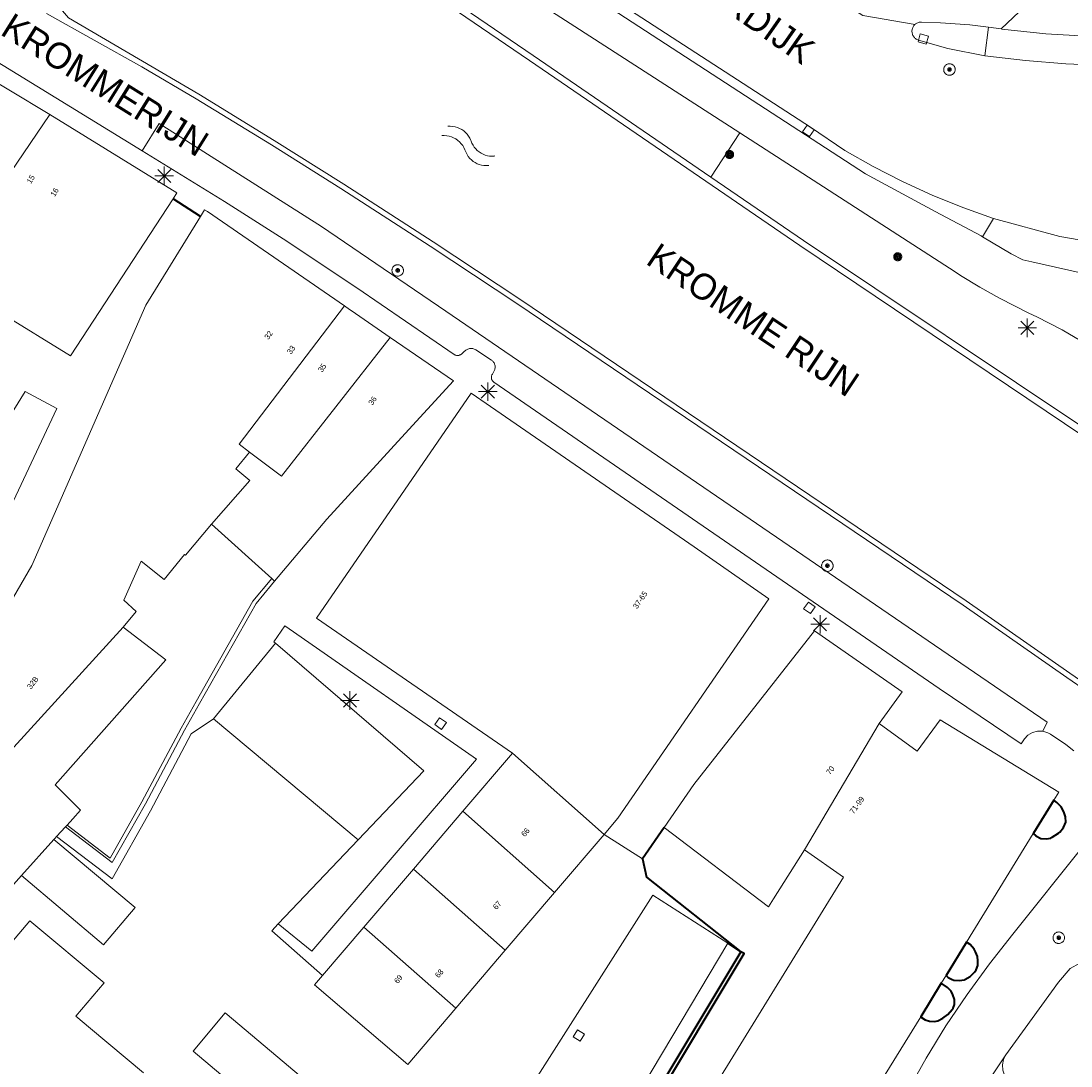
# Model space of a CAD drawing. Header units: metres. Extents: x 135779 to 137489, y 452643 to 455118.
# Tile 469 of 489: x 137075 to 137131, y 454713 to 454769. Entities that reach past the tile are written whole.
import ezdxf
from ezdxf.enums import TextEntityAlignment as Align

# ---------------------------------------------------------------- set-up
doc = ezdxf.new("R2010")
doc.units = ezdxf.units.M
doc.linetypes.add('DGN_Style_4', pattern=[89.853097, 44.898487, -22.449243, 0.056123, -22.449243])
for name, color, linetype, lineweight in [('KTop_BTD_Groenvoorziening_gras- en kruidachtigen', 62, 'Continuous', 13), ('KTop_GBI_Luifel', 40, 'Continuous', 40), ('KTop_NAR_Huisnummer (t)', 7, 'Continuous', 13), ('KTop_NAR_Huisnummer tijdelijk (t)', 7, 'Continuous', 13), ('KTop_ORL_Water (t)', 7, 'Continuous', 13), ('KTop_ORL_Weg_Straatnaam (t)', 7, 'Continuous', 13), ('KTop_OWG_Verkeerseiland_open verharding', 2, 'Continuous', 13), ('KTop_PAL_Lichtmast', 40, 'Continuous', 13), ('KTop_PND_Grondvlaksituatie van BAG-pand [tachy]', 1, 'Continuous', 13), ('KTop_PND_Pandscheiding', 40, 'Continuous', 13), ('KTop_PUT_Inspectie- of rioolput', 15, 'Continuous', 13), ('KTop_PUT_Kolk', 15, 'Continuous', 13), ('KTop_SHD_Hek (l)', 15, 'DGN_Style_4', 40), ('KTop_SHD_Kademuur', 16, 'Continuous', 13), ('KTop_SHD_Muur', 15, 'Continuous', 13), ('KTop_SHD_Muur (l)', 15, 'Continuous', 40), ('KTop_SYM_Water', 150, 'Continuous', 0), ('KTop_VGO_Boom', 92, 'Continuous', 13), ('KTop_WGD_Fietspad', 40, 'Continuous', 13), ('KTop_WGD_Parkeervlak', 251, 'Continuous', 13), ('KTop_WGD_Rijbaan_Lokale weg', 251, 'Continuous', 13), ('KTop_WGD_Rijbaan_Lokale weg_verkeersdrempel', 40, 'Continuous', 13), ('KTop_WGD_Voetpad', 251, 'Continuous', 13)]:
    doc.layers.add(name, color=color, linetype=linetype, lineweight=lineweight)
doc.styles.add('Style-ROVU', font='ROVU.shx')
doc.styles.add('Style-ROVUCURSIEF', font='ROVUCURSIEF.shx')

# ---------------------------------------------------------------- blocks, each defined once
blk = doc.blocks.new('PAL_Lichtmast')
at = {"layer": 'KTop_PAL_Lichtmast'}
for p, q in [((-0.354, -0.354), (0.354, 0.354)), ((0.354, -0.354), (-0.354, 0.354)), ((0, -0.5), (0, 0.5)), ((-0.5, 0), (0.5, 0))]:
    blk.add_line(p, q, dxfattribs=at)
blk = doc.blocks.new('PUT_Kolk')
at = {"layer": 'KTop_PUT_Kolk', "flags": 128}
blk.add_lwpolyline([(0.225, -0.225), (0.225, 0.225), (-0.225, 0.225), (-0.225, -0.225), (0.225, -0.225)], dxfattribs=at)
blk = doc.blocks.new('PUT_Inspectie-_of_rioolput')
at = {"layer": 'KTop_PUT_Inspectie- of rioolput', "flags": 128}
for points in [[(0.31, 0), (0.308, 0.032), (0.303, 0.064), (0.294, 0.095), (0.283, 0.126), (0.268, 0.155), (0.25, 0.182), (0.23, 0.207), (0.207, 0.23), (0.182, 0.25), (0.154, 0.268), (0.126, 0.283), (0.095, 0.294), (0.064, 0.303), (0.032, 0.308), (0, 0.309), (-0.032, 0.308), (-0.064, 0.303), (-0.096, 0.294), (-0.126, 0.283), (-0.155, 0.268), (-0.182, 0.25), (-0.207, 0.23), (-0.23, 0.207), (-0.25, 0.182), (-0.268, 0.154), (-0.283, 0.126), (-0.294, 0.095), (-0.303, 0.064), (-0.308, 0.032), (-0.309, 0), (-0.308, -0.032), (-0.303, -0.064), (-0.294, -0.096), (-0.283, -0.126), (-0.268, -0.155), (-0.25, -0.182), (-0.23, -0.207), (-0.207, -0.23), (-0.182, -0.25), (-0.155, -0.268), (-0.126, -0.283), (-0.096, -0.294), (-0.064, -0.303), (-0.032, -0.308), (0, -0.309), (0.032, -0.308), (0.064, -0.303), (0.095, -0.294), (0.126, -0.283), (0.155, -0.268), (0.182, -0.25), (0.207, -0.23), (0.23, -0.207), (0.25, -0.182), (0.268, -0.155), (0.283, -0.126), (0.294, -0.096), (0.303, -0.064), (0.308, -0.032), (0.31, 0)], [(0.095, 0), (0.094, 0.009), (0.092, 0.019), (0.09, 0.029), (0.086, 0.038), (0.082, 0.047), (0.076, 0.055), (0.07, 0.063), (0.063, 0.07), (0.055, 0.076), (0.047, 0.082), (0.038, 0.086), (0.029, 0.09), (0.019, 0.092), (0.009, 0.094), (0, 0.094), (-0.01, 0.094), (-0.02, 0.092), (-0.029, 0.09), (-0.039, 0.086), (-0.048, 0.082), (-0.056, 0.076), (-0.064, 0.07), (-0.071, 0.063), (-0.077, 0.055), (-0.082, 0.047), (-0.087, 0.038), (-0.09, 0.029), (-0.093, 0.019), (-0.094, 0.009), (-0.095, 0), (-0.094, -0.01), (-0.093, -0.02), (-0.09, -0.029), (-0.087, -0.039), (-0.082, -0.048), (-0.077, -0.056), (-0.071, -0.064), (-0.064, -0.071), (-0.056, -0.077), (-0.047, -0.082), (-0.039, -0.087), (-0.029, -0.09), (-0.02, -0.093), (-0.01, -0.094), (0, -0.095), (0.009, -0.094), (0.019, -0.093), (0.029, -0.09), (0.038, -0.087), (0.047, -0.082), (0.055, -0.077), (0.063, -0.071), (0.07, -0.064), (0.076, -0.056), (0.082, -0.047), (0.086, -0.039), (0.09, -0.029), (0.092, -0.02), (0.094, -0.01), (0.095, 0)], [(0.035, 0), (0.034, 0.003), (0.034, 0.007), (0.033, 0.01), (0.031, 0.014), (0.03, 0.017), (0.028, 0.02), (0.026, 0.023), (0.023, 0.026), (0.02, 0.028), (0.017, 0.03), (0.014, 0.031), (0.01, 0.033), (0.007, 0.034), (0.003, 0.034), (0, 0.034), (-0.004, 0.034), (-0.007, 0.034), (-0.011, 0.033), (-0.014, 0.031), (-0.018, 0.03), (-0.021, 0.028), (-0.023, 0.026), (-0.026, 0.023), (-0.028, 0.02), (-0.03, 0.017), (-0.032, 0.014), (-0.033, 0.01), (-0.034, 0.007), (-0.035, 0.003), (-0.035, 0), (-0.035, -0.004), (-0.034, -0.007), (-0.033, -0.011), (-0.032, -0.014), (-0.03, -0.018), (-0.028, -0.021), (-0.026, -0.023), (-0.023, -0.026), (-0.021, -0.028), (-0.017, -0.03), (-0.014, -0.032), (-0.011, -0.033), (-0.007, -0.034), (-0.004, -0.035), (0, -0.035), (0.003, -0.035), (0.007, -0.034), (0.01, -0.033), (0.014, -0.032), (0.017, -0.03), (0.02, -0.028), (0.023, -0.026), (0.026, -0.023), (0.028, -0.021), (0.03, -0.017), (0.031, -0.014), (0.033, -0.011), (0.034, -0.007), (0.034, -0.004), (0.035, 0)], [(0.01, 0.02), (0.007, 0.02), (0.005, 0.021), (0.003, 0.022), (0.001, 0.022), (-0.001, 0.022), (-0.004, 0.022), (-0.006, 0.021), (-0.008, 0.02), (-0.01, 0.019), (-0.012, 0.018), (-0.014, 0.017), (-0.016, 0.015), (-0.017, 0.013), (-0.019, 0.012), (-0.02, 0.009), (-0.021, 0.007), (-0.022, 0.005), (-0.022, 0.003), (-0.022, 0.001), (-0.022, -0.001), (-0.022, -0.004), (-0.022, -0.006), (-0.021, -0.008), (-0.02, -0.01), (-0.019, -0.012), (-0.017, -0.014), (-0.016, -0.016), (-0.014, -0.017), (-0.012, -0.019), (-0.01, -0.02), (-0.008, -0.021), (-0.006, -0.022), (-0.003, -0.022), (-0.001, -0.022), (0.001, -0.022), (0.003, -0.022), (0.005, -0.022), (0.008, -0.021), (0.01, -0.02), (0.012, -0.019), (0.014, -0.017), (0.015, -0.016), (0.017, -0.014), (0.018, -0.012), (0.02, -0.01), (0.02, -0.008), (0.021, -0.006), (0.022, -0.003), (0.022, -0.001), (0.022, 0.001), (0.022, 0.003), (0.021, 0.005), (0.02, 0.008), (0.019, 0.01), (0.018, 0.012), (0.017, 0.014), (0.015, 0.015), (0.013, 0.017), (0.012, 0.018), (0.01, 0.02)]]:
    blk.add_lwpolyline(points, dxfattribs=at)
blk = doc.blocks.new('VGO_Boom')
at = {"layer": 'KTop_VGO_Boom', "flags": 128}
for points in [[(0.215, 0), (0.214, 0.022), (0.21, 0.045), (0.204, 0.066), (0.196, 0.087), (0.186, 0.108), (0.174, 0.126), (0.16, 0.144), (0.144, 0.16), (0.126, 0.174), (0.107, 0.186), (0.087, 0.196), (0.066, 0.204), (0.045, 0.21), (0.022, 0.214), (-0.001, 0.215), (-0.023, 0.214), (-0.045, 0.21), (-0.067, 0.204), (-0.088, 0.196), (-0.108, 0.186), (-0.127, 0.174), (-0.144, 0.16), (-0.16, 0.144), (-0.174, 0.126), (-0.187, 0.107), (-0.197, 0.087), (-0.205, 0.066), (-0.211, 0.045), (-0.214, 0.022), (-0.215, -0.001), (-0.214, -0.023), (-0.211, -0.045), (-0.205, -0.067), (-0.197, -0.088), (-0.187, -0.108), (-0.174, -0.127), (-0.16, -0.144), (-0.144, -0.16), (-0.127, -0.174), (-0.108, -0.187), (-0.088, -0.197), (-0.067, -0.205), (-0.045, -0.211), (-0.023, -0.214), (0, -0.215), (0.022, -0.214), (0.045, -0.211), (0.066, -0.205), (0.087, -0.197), (0.108, -0.187), (0.126, -0.174), (0.144, -0.16), (0.16, -0.144), (0.174, -0.127), (0.186, -0.108), (0.196, -0.088), (0.204, -0.067), (0.21, -0.045), (0.214, -0.023), (0.215, -0.001)], [(0.155, 0), (0.154, 0.016), (0.152, 0.032), (0.147, 0.048), (0.142, 0.063), (0.134, 0.078), (0.125, 0.091), (0.115, 0.104), (0.104, 0.115), (0.091, 0.125), (0.077, 0.134), (0.063, 0.142), (0.048, 0.147), (0.032, 0.152), (0.016, 0.154), (-0.001, 0.155), (-0.017, 0.154), (-0.033, 0.152), (-0.048, 0.147), (-0.064, 0.142), (-0.078, 0.134), (-0.092, 0.125), (-0.104, 0.115), (-0.116, 0.104), (-0.126, 0.091), (-0.135, 0.077), (-0.142, 0.063), (-0.148, 0.048), (-0.152, 0.032), (-0.155, 0.016), (-0.155, -0.001), (-0.155, -0.017), (-0.152, -0.033), (-0.148, -0.048), (-0.142, -0.064), (-0.135, -0.078), (-0.126, -0.092), (-0.116, -0.104), (-0.104, -0.116), (-0.092, -0.126), (-0.078, -0.135), (-0.064, -0.142), (-0.048, -0.148), (-0.033, -0.152), (-0.017, -0.155), (0, -0.155), (0.016, -0.155), (0.032, -0.152), (0.048, -0.148), (0.063, -0.142), (0.078, -0.135), (0.091, -0.126), (0.104, -0.116), (0.115, -0.104), (0.125, -0.092), (0.134, -0.078), (0.142, -0.064), (0.147, -0.048), (0.152, -0.033), (0.154, -0.017), (0.155, -0.001)], [(0.095, 0), (0.094, 0.01), (0.093, 0.02), (0.09, 0.029), (0.087, 0.039), (0.082, 0.048), (0.077, 0.056), (0.071, 0.064), (0.064, 0.071), (0.056, 0.077), (0.047, 0.082), (0.039, 0.087), (0.029, 0.09), (0.02, 0.093), (0.01, 0.094), (-0.001, 0.095), (-0.01, 0.094), (-0.02, 0.093), (-0.03, 0.09), (-0.039, 0.087), (-0.048, 0.082), (-0.056, 0.077), (-0.064, 0.071), (-0.071, 0.064), (-0.077, 0.056), (-0.083, 0.047), (-0.087, 0.039), (-0.091, 0.029), (-0.093, 0.02), (-0.095, 0.01), (-0.095, -0.001), (-0.095, -0.01), (-0.093, -0.02), (-0.091, -0.03), (-0.087, -0.039), (-0.083, -0.048), (-0.077, -0.056), (-0.071, -0.064), (-0.064, -0.071), (-0.056, -0.077), (-0.048, -0.083), (-0.039, -0.087), (-0.03, -0.091), (-0.02, -0.093), (-0.01, -0.095), (0, -0.095), (0.01, -0.095), (0.02, -0.093), (0.029, -0.091), (0.039, -0.087), (0.048, -0.083), (0.056, -0.077), (0.064, -0.071), (0.071, -0.064), (0.077, -0.056), (0.082, -0.048), (0.087, -0.039), (0.09, -0.03), (0.093, -0.02), (0.094, -0.01), (0.095, -0.001)], [(0.035, 0), (0.035, 0.004), (0.034, 0.007), (0.033, 0.011), (0.032, 0.014), (0.03, 0.018), (0.028, 0.021), (0.026, 0.023), (0.023, 0.026), (0.021, 0.028), (0.017, 0.03), (0.014, 0.032), (0.011, 0.033), (0.007, 0.034), (0.004, 0.035), (-0.001, 0.035), (-0.004, 0.035), (-0.008, 0.034), (-0.011, 0.033), (-0.015, 0.032), (-0.018, 0.03), (-0.021, 0.028), (-0.024, 0.026), (-0.027, 0.023), (-0.029, 0.021), (-0.031, 0.017), (-0.032, 0.014), (-0.034, 0.011), (-0.035, 0.007), (-0.035, 0.004), (-0.035, -0.001), (-0.035, -0.004), (-0.035, -0.008), (-0.034, -0.011), (-0.032, -0.015), (-0.031, -0.018), (-0.029, -0.021), (-0.027, -0.024), (-0.024, -0.027), (-0.021, -0.029), (-0.018, -0.031), (-0.015, -0.032), (-0.011, -0.034), (-0.008, -0.035), (-0.004, -0.035), (0, -0.035), (0.004, -0.035), (0.007, -0.035), (0.011, -0.034), (0.014, -0.032), (0.018, -0.031), (0.021, -0.029), (0.023, -0.027), (0.026, -0.024), (0.028, -0.021), (0.03, -0.018), (0.032, -0.015), (0.033, -0.011), (0.034, -0.008), (0.035, -0.004), (0.035, 0)]]:
    blk.add_lwpolyline(points, dxfattribs=at)
blk = doc.blocks.new('SYM_Water')
at = {"layer": 'KTop_SYM_Water', "flags": 128}
for points in [[(-1.501, 0.284), (-1.393, 0.357), (-1.279, 0.418), (-1.159, 0.467), (-1.034, 0.504), (-0.906, 0.527), (-0.777, 0.536), (-0.647, 0.533), (-0.519, 0.515), (-0.393, 0.484), (-0.271, 0.441), (-0.154, 0.384), (-0.044, 0.316), (-0.013, 0.294)], [(-0.013, 0.294), (0.086, 0.222), (0.193, 0.16), (0.305, 0.11), (0.422, 0.071), (0.542, 0.046), (0.664, 0.033), (0.787, 0.033), (0.909, 0.045), (1.03, 0.071), (1.147, 0.109), (1.259, 0.158), (1.365, 0.22), (1.465, 0.292), (1.494, 0.316)], [(-1.494, -0.316), (-1.387, -0.244), (-1.272, -0.182), (-1.152, -0.133), (-1.028, -0.097), (-0.9, -0.074), (-0.77, -0.064), (-0.641, -0.068), (-0.512, -0.085), (-0.386, -0.116), (-0.264, -0.16), (-0.148, -0.216), (-0.037, -0.284), (-0.006, -0.306)], [(-0.006, -0.306), (0.093, -0.378), (0.199, -0.44), (0.312, -0.49), (0.428, -0.529), (0.548, -0.554), (0.671, -0.567), (0.794, -0.567), (0.916, -0.555), (1.036, -0.53), (1.153, -0.491), (1.266, -0.441), (1.372, -0.38), (1.472, -0.308), (1.501, -0.284)]]:
    blk.add_lwpolyline(points, dxfattribs=at)

msp = doc.modelspace()

# ---------------------------------------------------------------- linework, layer by layer
at = {"layer": 'KTop_BTD_Groenvoorziening_gras- en kruidachtigen', "flags": 128}
msp.add_lwpolyline([(137111.919, 454760.72), (137113.467, 454763.098)], dxfattribs=at)
at = {"layer": 'KTop_GBI_Luifel', "flags": 128}
for points in [[(137131.015, 454726.264), (137130.924, 454726.539), (137130.766, 454726.811), (137130.541, 454727.041), (137130.379, 454727.165), (137129.284, 454725.383), (137129.274, 454725.367), (137129.416, 454725.245), (137129.687, 454725.104), (137129.969, 454725.072), (137130.221, 454725.122), (137130.297, 454725.161), (137130.621, 454725.378), (137130.695, 454725.443), (137130.895, 454725.687), (137131.027, 454725.973), (137131.015, 454726.264)], [(137126.291, 454718.511), (137126.268, 454718.745), (137126.169, 454718.991), (137126.087, 454719.141), (137125.881, 454719.391), (137125.675, 454719.511), (137124.573, 454717.72), (137124.697, 454717.605), (137124.909, 454717.5), (137125.002, 454717.472), (137125.283, 454717.443), (137125.561, 454717.494), (137125.593, 454717.507), (137125.877, 454717.673), (137126.112, 454717.903), (137126.196, 454718.025), (137126.283, 454718.26), (137126.291, 454718.511)], [(137124.91, 454715.884), (137124.952, 454715.952), (137125.022, 454716.165), (137125.023, 454716.424), (137124.948, 454716.684), (137124.846, 454716.879), (137124.661, 454717.081), (137124.319, 454717.306), (137123.21, 454715.502), (137123.253, 454715.46), (137123.451, 454715.337), (137123.681, 454715.262), (137123.96, 454715.247), (137124.128, 454715.286), (137124.401, 454715.413), (137124.667, 454715.61), (137124.91, 454715.884)]]:
    msp.add_lwpolyline(points, dxfattribs=at)
at = {"layer": 'KTop_OWG_Verkeerseiland_open verharding', "flags": 128}
msp.add_lwpolyline([(137127.136, 454758.492), (137126.541, 454757.501)], dxfattribs=at)
at = {"layer": 'KTop_PND_Grondvlaksituatie van BAG-pand [tachy]', "flags": 128}
for points in [[(137076.319, 454764.099), (137071.887, 454766.753)], [(137082.956, 454759.554), (137083.162, 454759.87), (137076.319, 454764.099)], [(137067.12, 454743.455), (137071.989, 454750.926), (137073.624, 454753.435), (137077.433, 454751.085), (137082.956, 454759.554)], [(137084.431, 454758.59), (137081.488, 454753.821), (137075.349, 454739.795), (137071.113, 454732.521), (137074.38, 454730.024)], [(137092.179, 454753.794), (137084.803, 454758.867), (137084.654, 454758.951), (137084.431, 454758.59)], [(137094.641, 454752.085), (137092.538, 454753.528), (137092.465, 454753.597), (137092.179, 454753.794)], [(137088.425, 454738.957), (137091.245, 454742.3), (137095.255, 454746.701), (137098.05, 454749.747), (137094.641, 454752.085)], [(137072.56, 454739.462), (137076.701, 454748.255), (137074.995, 454749.168), (137070.088, 454741.277)], [(137106.16, 454725.32), (137106.911, 454726.201), (137115.041, 454738.011), (137111.021, 454740.801), (137099.011, 454749.081), (137090.681, 454736.961), (137101.231, 454729.691)], [(137080.273, 454736.487), (137080.965, 454737.327), (137080.31, 454737.926), (137081.245, 454740.039), (137082.475, 454739.049), (137083.572, 454740.4), (137083.633, 454740.359), (137085.019, 454742.025)], [(137085.019, 454742.025), (137088.269, 454739.098)], [(137088.425, 454738.957), (137088.269, 454739.098)], [(137077.254, 454725.812), (137077.568, 454726.148), (137077.973, 454726.618), (137076.606, 454727.989), (137082.561, 454734.715), (137080.273, 454736.487)], [(137120.97, 454731.3), (137122.211, 454732.991), (137117.492, 454736.291), (137110.992, 454727.998), (137109.396, 454725.691)], [(137116.01, 454703.95), (137116.11, 454703.95), (137117.158, 454705.655), (137118.254, 454707.438), (137118.5, 454707.838), (137119.617, 454709.656), (137123.21, 454715.502), (137124.319, 454717.306), (137124.573, 454717.72), (137125.675, 454719.511), (137129.274, 454725.367), (137129.284, 454725.383), (137130.379, 454727.165), (137130.641, 454727.591), (137124.261, 454731.491), (137123.021, 454729.801), (137120.97, 454731.3)], [(137101.231, 454729.691), (137098.566, 454726.571)], [(137098.566, 454726.571), (137095.901, 454723.451)], [(137076.689, 454725.203), (137077.159, 454725.734)], [(137077.254, 454725.812), (137077.159, 454725.734)], [(137109.396, 454725.691), (137115.023, 454721.422), (137115.289, 454721.845), (137116.95, 454724.49)], [(137076.545, 454725.042), (137076.598, 454725.101), (137076.689, 454725.203)], [(137103.498, 454722.197), (137106.16, 454725.32)], [(137074.803, 454723.097), (137076.545, 454725.042)], [(137116.95, 454724.49), (137119.051, 454723.021), (137110.621, 454709.321), (137108.68, 454710.52), (137106.9, 454707.62), (137106.889, 454707.589)], [(137095.901, 454723.451), (137093.236, 454720.331)], [(137074.268, 454719.496), (137073.774, 454718.907), (137072.219, 454720.212), (137074.803, 454723.097)], [(137100.836, 454719.075), (137103.498, 454722.197)], [(137081.36, 454712.48), (137078.515, 454714.861), (137077.722, 454715.526), (137079.243, 454717.318), (137075.252, 454720.669), (137074.268, 454719.496)], [(137093.236, 454720.331), (137091.01, 454717.725)], [(137098.174, 454715.952), (137100.836, 454719.075)], [(137091.01, 454717.725), (137090.571, 454717.211), (137095.591, 454712.921), (137098.174, 454715.952)]]:
    msp.add_lwpolyline(points, dxfattribs=at)
at = {"layer": 'KTop_PND_Pandscheiding', "flags": 128}
for points in [[(137076.319, 454764.099), (137063.977, 454745.901)], [(137092.179, 454753.794), (137086.512, 454746.337), (137087.072, 454745.913)], [(137094.641, 454752.085), (137088.796, 454744.609), (137087.072, 454745.913)], [(137087.072, 454745.913), (137086.334, 454745.015), (137087.095, 454744.38), (137085.019, 454742.025)], [(137080.273, 454736.487), (137074.38, 454730.024)], [(137116.95, 454724.49), (137120.97, 454731.3)], [(137101.231, 454729.691), (137106.16, 454725.32)], [(137103.498, 454722.197), (137098.566, 454726.571)], [(137100.836, 454719.075), (137095.901, 454723.451)], [(137093.236, 454720.331), (137098.174, 454715.952)]]:
    msp.add_lwpolyline(points, dxfattribs=at)
at = {"layer": 'KTop_SHD_Hek (l)', "flags": 128}
for points in [[(137084.431, 454758.59), (137082.956, 454759.554)], [(137109.396, 454725.691), (137108.224, 454723.997), (137108.44, 454723.014), (137113.53, 454719)], [(137113.53, 454719), (137112.834, 454719.46)]]:
    msp.add_lwpolyline(points, dxfattribs=at)
at = {"layer": 'KTop_SHD_Kademuur', "flags": 128}
for points in [[(137076.93, 454784.24), (137076.992, 454784.158), (137077.167, 454783.872), (137087.19, 454777.2), (137102.15, 454766.99), (137116.7, 454757.03), (137131.991, 454746.751), (137154.561, 454731.311), (137158.571, 454732.081), (137160.226, 454730.823), (137160.573, 454730.585), (137160.574, 454730.584)], [(137077.133, 454784.294), (137087.37, 454777.48), (137102.35, 454767.27), (137111.919, 454760.72)], [(137148.998, 454721.769), (137148.653, 454722.009), (137131.245, 454734.002), (137125.651, 454737.891), (137101.629, 454754.138), (137096.956, 454757.225), (137092.147, 454760.346), (137088.41, 454762.696), (137084.354, 454765.182), (137077.321, 454769.296), (137076.67, 454770.06)], [(137076.15, 454769.53), (137081.285, 454766.666), (137084.21, 454764.943), (137088.264, 454762.458), (137091.996, 454760.11), (137096.803, 454756.991), (137101.473, 454753.905), (137125.493, 454737.66), (137131.086, 454733.772), (137136.557, 454730.003)], [(137111.919, 454760.72), (137116.9, 454757.31), (137132.211, 454747.071), (137146.002, 454737.627), (137154.641, 454731.711), (137155.885, 454731.95)]]:
    msp.add_lwpolyline(points, dxfattribs=at)
at = {"layer": 'KTop_SHD_Muur', "flags": 128}
for points in [[(137077.159, 454725.734), (137079.676, 454723.802), (137081.466, 454726.971), (137083.572, 454730.94), (137084.384, 454732.374), (137087.434, 454737.763), (137088.264, 454738.763), (137088.425, 454738.957)], [(137088.269, 454739.098), (137087.26, 454737.883), (137084.2, 454732.475), (137083.388, 454731.041), (137081.283, 454727.074), (137079.567, 454724.036), (137077.254, 454725.812)]]:
    msp.add_lwpolyline(points, dxfattribs=at)
at = {"layer": 'KTop_SHD_Muur (l)', "flags": 128}
for points in [[(137113.53, 454719), (137106.74, 454707.68), (137106.889, 454707.589)], [(137108.68, 454710.52), (137113.71, 454718.9), (137113.53, 454719)]]:
    msp.add_lwpolyline(points, dxfattribs=at)
at = {"layer": 'KTop_WGD_Fietspad', "flags": 128}
for points in [[(137113.467, 454763.098), (137104.591, 454768.831), (137095.76, 454774.52), (137088.354, 454779.316), (137078.409, 454784.774), (137077.88, 454785.146)], [(137096.177, 454776.543), (137096.96, 454776.04), (137114.144, 454764.858), (137120.241, 454760.891), (137123.989, 454758.859), (137126.46, 454757.554), (137126.541, 454757.501)], [(137127.548, 454768.699), (137130.12, 454771.169)], [(137126.862, 454768.789), (137125.86, 454768.921), (137124.279, 454769.035), (137123.259, 454769.069), (137123.216, 454769.069), (137123.174, 454769.066), (137123.131, 454769.058), (137123.09, 454769.048), (137123.05, 454769.033), (137123.011, 454769.015), (137122.973, 454768.994), (137122.938, 454768.97), (137122.905, 454768.943)], [(137157.531, 454734.291), (137144.801, 454743.021), (137133.421, 454750.891), (137132.143, 454751.727), (137130.823, 454752.494), (137129.465, 454753.192), (137129.041, 454753.391), (137127.461, 454754.201), (137126.39, 454754.783), (137125.351, 454755.421), (137125.059, 454755.61), (137113.467, 454763.098)], [(137126.541, 454757.501), (137128.082, 454756.587), (137128.704, 454756.255), (137129.189, 454756.147), (137133.729, 454755.141)]]:
    msp.add_lwpolyline(points, dxfattribs=at)
at = {"layer": 'KTop_WGD_Parkeervlak', "flags": 128}
for points in [[(137088.48, 454735.612), (137096.455, 454728.742), (137092.917, 454725.022)], [(137105.74, 454707.56), (137112.834, 454719.46)], [(137127.79, 454713.45), (137127.662, 454713.19), (137127.61, 454712.905), (137127.638, 454712.617), (137127.71, 454712.41), (137128.32, 454711.07), (137125.53, 454706.91), (137124.865, 454706.869)]]:
    msp.add_lwpolyline(points, dxfattribs=at)
at = {"layer": 'KTop_WGD_Rijbaan_Lokale weg', "flags": 128}
for points in [[(137127.136, 454758.492), (137125.47, 454759.078), (137123.832, 454759.739), (137122.225, 454760.474), (137120.654, 454761.281), (137119.131, 454762.151), (137117.281, 454763.401), (137114.323, 454765.322), (137099.161, 454775.171), (137097.564, 454776.22), (137096.438, 454776.954)], [(137118.425, 454770.508), (137120.101, 454769.424), (137122.905, 454768.943)], [(137069.931, 454769.101), (137081.293, 454762.128)], [(137122.905, 454768.943), (137122.874, 454768.913), (137122.845, 454768.88), (137122.82, 454768.844), (137122.798, 454768.807), (137122.779, 454768.768), (137122.764, 454768.727), (137122.752, 454768.685), (137122.744, 454768.642), (137122.74, 454768.599), (137122.74, 454768.555), (137122.743, 454768.512), (137122.751, 454768.469), (137122.762, 454768.427), (137122.777, 454768.386), (137122.795, 454768.346), (137122.817, 454768.309), (137122.842, 454768.273), (137122.87, 454768.24), (137122.9, 454768.209), (137122.934, 454768.181), (137122.97, 454768.156), (137123.007, 454768.135), (137123.047, 454768.117), (137123.088, 454768.102), (137124.666, 454767.653), (137126.67, 454767.249)], [(137126.67, 454767.249), (137128.844, 454766.99), (137131.027, 454766.819), (137133.215, 454766.738)], [(137129.789, 454730.873), (137130.016, 454731.356), (137097.644, 454753.5), (137093.883, 454756.059), (137090.957, 454758.051), (137082.203, 454763.611), (137081.293, 454762.128)], [(137176.725, 454752.2), (137176.491, 454752.716), (137176.214, 454753.21), (137175.897, 454753.68), (137175.543, 454754.122), (137175.153, 454754.533), (137174.73, 454754.91), (137174.277, 454755.251), (137173.798, 454755.553), (137173.295, 454755.814), (137172.772, 454756.032), (137171.509, 454756.541), (137170.209, 454756.945), (137168.88, 454757.242), (137167.532, 454757.429), (137166.173, 454757.505), (137164.812, 454757.47), (137163.458, 454757.324), (137152.049, 454756.659), (137145.453, 454756.536), (137138.036, 454756.603), (137134.348, 454756.884), (137130.704, 454757.516), (137127.136, 454758.492)], [(137085.13, 454731.549), (137083.941, 454730.737), (137081.736, 454726.581), (137079.671, 454722.921), (137076.689, 454725.203)], [(137085.13, 454731.549), (137092.917, 454725.022)], [(137129.789, 454730.873), (137130.06, 454730.786), (137130.19, 454730.71), (137131.02, 454730.16), (137131.456, 454729.823)], [(137108.224, 454723.997), (137106.16, 454725.32)], [(137074.803, 454723.097), (137079.211, 454719.369), (137080.923, 454721.389), (137076.545, 454725.042)], [(137092.917, 454725.022), (137088.625, 454720.509)], [(137131.95, 454724.69), (137128.17, 454719.95), (137126.906, 454718.347), (137125.706, 454716.697), (137124.571, 454715), (137123.504, 454713.26), (137122.505, 454711.48), (137121.577, 454709.662), (137120.722, 454707.809), (137119.939, 454705.924), (137119.91, 454705.85), (137119.86, 454705.65), (137119.75, 454705.45), (137119.42, 454704.53)], [(137112.834, 454719.46), (137113.53, 454719), (137108.44, 454723.014), (137108.224, 454723.997)], [(137135.726, 454723.776), (137132.101, 454718.941), (137132.021, 454718.711), (137131.781, 454718.391), (137131.251, 454718.091), (137130.63, 454717.36), (137127.79, 454713.45)], [(137112.834, 454719.46), (137108.781, 454722.038), (137101.463, 454710.53), (137105.74, 454707.56)], [(137091.01, 454717.725), (137088.269, 454720.133), (137088.625, 454720.509)], [(137088.598, 454713.323), (137085.77, 454715.704), (137084.033, 454713.649), (137087.365, 454710.844), (137088.013, 454710.299), (137089.745, 454712.357), (137088.598, 454713.323)], [(137127.79, 454713.45), (137124.46, 454708.42), (137124.17, 454708.003), (137123.948, 454707.546), (137123.84, 454707.22), (137123.49, 454706.36)]]:
    msp.add_lwpolyline(points, dxfattribs=at)
at = {"layer": 'KTop_WGD_Rijbaan_Lokale weg_verkeersdrempel', "flags": 128}
for points in [[(137126.67, 454767.249), (137126.862, 454768.789)], [(137126.862, 454768.789), (137127.548, 454768.699)], [(137133.242, 454768.281), (137132.765, 454768.282), (137129.942, 454768.443), (137127.577, 454768.695), (137127.548, 454768.699)]]:
    msp.add_lwpolyline(points, dxfattribs=at)
at = {"layer": 'KTop_WGD_Voetpad', "flags": 128}
for points in [[(137081.293, 454762.128), (137085.721, 454759.411), (137088.891, 454757.401), (137092.851, 454754.751), (137098.094, 454751.157), (137098.123, 454751.143), (137098.152, 454751.131), (137098.183, 454751.122), (137098.215, 454751.116), (137098.246, 454751.112), (137098.278, 454751.112), (137098.31, 454751.114), (137098.342, 454751.119), (137098.373, 454751.127), (137098.403, 454751.138), (137098.432, 454751.151), (137098.46, 454751.167), (137098.486, 454751.185), (137098.511, 454751.206), (137098.648, 454751.34), (137098.681, 454751.369), (137098.716, 454751.396), (137098.753, 454751.419), (137098.792, 454751.439), (137098.832, 454751.456), (137098.874, 454751.469), (137098.917, 454751.479), (137098.961, 454751.484), (137099.005, 454751.487), (137099.048, 454751.485), (137099.092, 454751.48), (137099.135, 454751.471), (137099.177, 454751.458), (137099.218, 454751.442), (137099.257, 454751.422), (137100.103, 454750.862), (137100.135, 454750.837), (137100.165, 454750.81), (137100.192, 454750.78), (137100.217, 454750.747), (137100.238, 454750.713), (137100.257, 454750.677), (137100.272, 454750.639), (137100.284, 454750.6), (137100.292, 454750.561), (137100.297, 454750.52), (137100.298, 454750.48), (137100.296, 454750.439), (137100.29, 454750.399), (137100.281, 454750.36), (137100.268, 454750.321), (137100.252, 454750.284), (137100.155, 454750.11), (137100.14, 454750.089), (137100.128, 454750.067), (137100.117, 454750.043), (137100.108, 454750.019), (137100.102, 454749.994), (137100.097, 454749.969), (137100.095, 454749.943), (137100.096, 454749.918), (137100.098, 454749.892), (137100.103, 454749.867), (137100.109, 454749.842), (137100.118, 454749.818), (137100.129, 454749.795), (137100.142, 454749.773), (137100.157, 454749.752), (137100.174, 454749.732), (137100.192, 454749.714), (137100.212, 454749.698), (137100.233, 454749.683), (137124.21, 454733.18), (137128.62, 454730.2), (137128.79, 454730.46), (137128.985, 454730.666), (137129.23, 454730.811), (137129.505, 454730.881), (137129.789, 454730.873)], [(137082.956, 454759.554), (137084.431, 454758.59)], [(137088.625, 454720.509), (137090.431, 454719.031), (137099.301, 454729.371), (137089.441, 454736.231), (137088.969, 454736.56), (137088.379, 454735.698), (137088.48, 454735.612)], [(137088.48, 454735.612), (137085.13, 454731.549)], [(137108.224, 454723.997), (137109.396, 454725.691)]]:
    msp.add_lwpolyline(points, dxfattribs=at)

# ---------------------------------------------------------------- block references
at = {"layer": 'KTop_PAL_Lichtmast'}
for p in [(137082.483, 454760.783), (137128.951, 454752.6), (137099.903, 454749.163), (137117.793, 454736.633), (137092.482, 454732.528)]:
    msp.add_blockref('PAL_Lichtmast', p, dxfattribs=at)
at = {"layer": 'KTop_PUT_Inspectie- of rioolput'}
for p, rotation in [((137124.758, 454766.513), 78.60212319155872), ((137095.052, 454755.693), 235.7684666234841), ((137118.187, 454739.789), 235.6260007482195), ((137130.644, 454719.754), 330.8386627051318)]:
    msp.add_blockref('PUT_Inspectie-_of_rioolput', p, dxfattribs=dict(at, rotation=rotation))
at = {"layer": 'KTop_PUT_Kolk'}
for p, rotation in [((137123.345, 454768.152), 254.1169655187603), ((137117.162, 454763.212), 55.95406264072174), ((137117.221, 454737.521), 55.46096197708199), ((137097.358, 454731.287), 235.1721058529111), ((137104.807, 454714.487), 147.5474966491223)]:
    msp.add_blockref('PUT_Kolk', p, dxfattribs=dict(at, rotation=rotation))
at = {"layer": 'KTop_SYM_Water', "rotation": 327.0167727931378}
msp.add_blockref('SYM_Water', (137098.859, 454762.406), dxfattribs=at)
at = {"layer": 'KTop_VGO_Boom'}
for p in [(137112.921, 454761.936), (137121.974, 454756.432)]:
    msp.add_blockref('VGO_Boom', p, dxfattribs=at)

# ---------------------------------------------------------------- texts
at = {"layer": 'KTop_NAR_Huisnummer (t)', "style": 'Style-ROVU'}
for s, rotation, p in [('15', 58.6, (137075.409, 454760.797)), ('16', 58.6, (137076.691, 454760.098)), ('32', 55.5, (137088.223, 454752.394)), ('33', 55.5, (137089.439, 454751.603)), ('35', 55.5, (137091.11, 454750.629)), ('36', 55.5, (137093.823, 454748.861)), ('37-65', 55.3, (137108.402, 454738.369)), ('70', 53.8, (137118.475, 454728.951)), ('71-99', 53.8, (137120.083, 454727.309)), ('66', 49.5, (137102.071, 454725.602)), ('67', 49.5, (137100.55, 454721.676)), ('69', 51.8, (137095.221, 454717.7))]:
    msp.add_text(s, height=0.3, rotation=rotation, dxfattribs=at).set_placement(p, align=Align.MIDDLE_RIGHT)
at = {"layer": 'KTop_NAR_Huisnummer tijdelijk (t)', "style": 'Style-ROVUCURSIEF'}
for s, rotation, p in [('32B', 52.8, (137075.188, 454733.203)), ('68', 49.5, (137097.142, 454717.661))]:
    msp.add_text(s, height=0.3, rotation=rotation, dxfattribs=at).set_placement(p, align=Align.MIDDLE_LEFT)
at = {"layer": 'KTop_ORL_Water (t)', "style": 'Style-ROVUCURSIEF'}
msp.add_text('KROMME RIJN', height=1.4, rotation=326.3735, dxfattribs=at).set_placement((137108.347, 454756.08))
at = {"layer": 'KTop_ORL_Weg_Straatnaam (t)', "style": 'Style-ROVU'}
for s, rotation, p in [('ABSTEDERDIJK', 324.9751, (137105.256, 454774.85)), ('KROMMERIJN', 327.9946, (137073.597, 454768.43))]:
    msp.add_text(s, height=1.4, rotation=rotation, dxfattribs=at).set_placement(p)

doc.saveas('drawing.dxf')
